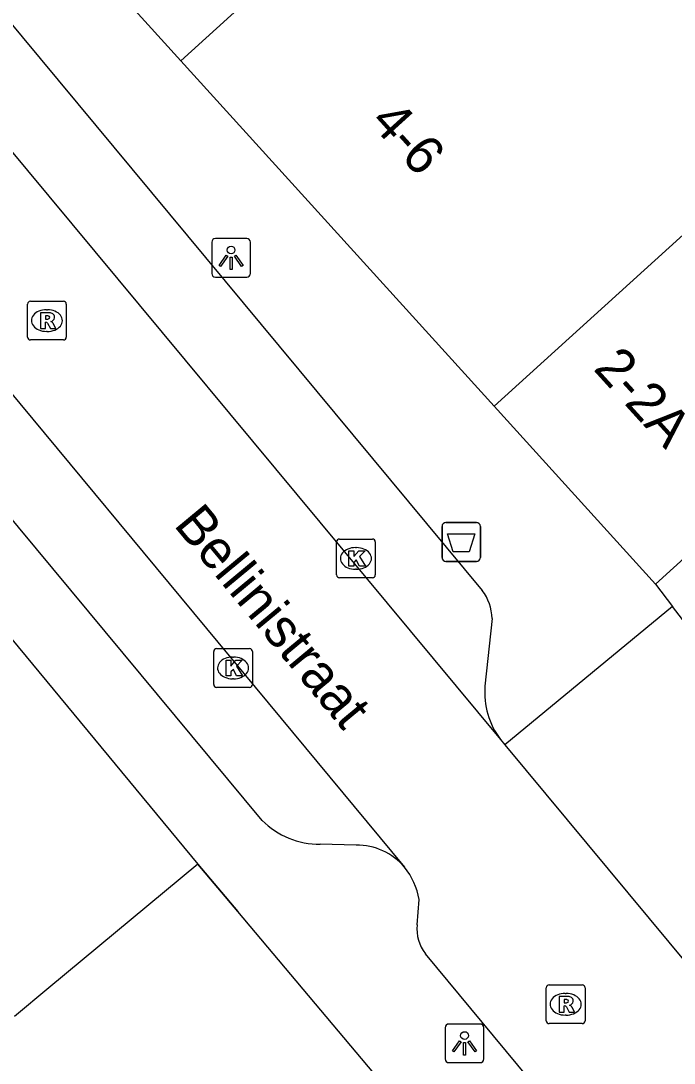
# Model space of a CAD drawing. Extents: x 159040 to 160094, y 381214 to 382518.
# Drawn here: x 159708.45 to 159725.32, y 381946.16 to 381973.07 of the extents above; entities that cross this region are included whole.
import ezdxf

# ---------------------------------------------------------------- set-up
doc = ezdxf.new("R2010")
doc.units = 0
for name, color, linetype in [('IMGEO_Afvalbak', 7, 'Continuous'), ('IMGEO_Kolk', 7, 'Continuous'), ('IMGEO_Lichtpunt', 7, 'Continuous'), ('IMGEO_Muur', 7, 'Continuous'), ('IMGEO_Openbare_ruimte_label', 7, 'Continuous'), ('IMGEO_Pand', 7, 'Continuous'), ('IMGEO_Pand_nummerreeks', 7, 'Continuous'), ('IMGEO_Rijbaan_lokaal_open', 7, 'Continuous'), ('IMGEO_Rioolput', 7, 'Continuous'), ('IMGEO_Voetpad_open', 7, 'Continuous')]:
    doc.layers.add(name, color=color, linetype=linetype)

msp = doc.modelspace()

# ---------------------------------------------------------------- linework, layer by layer
at = {"layer": 'IMGEO_Afvalbak'}
for p, q in [((159719.328, 381959.216), (159719.328, 381960.016)), ((159719.328, 381960.016), (159719.328, 381959.216)), ((159719.428, 381960.116), (159720.218, 381960.116)), ((159720.218, 381960.116), (159719.428, 381960.116)), ((159720.318, 381960.016), (159720.318, 381959.216)), ((159720.318, 381959.216), (159720.318, 381960.016)), ((159720.218, 381959.116), (159719.428, 381959.116)), ((159719.428, 381959.116), (159720.218, 381959.116))]:
    msp.add_line(p, q, dxfattribs=at)
msp.add_lwpolyline([(159719.471, 381959.83), (159720.175, 381959.83), (159720.026, 381959.36), (159719.62, 381959.36), (159719.471, 381959.83)], dxfattribs=at)
for centre, start, end in [((159719.428, 381960.016), 90, 180), ((159719.428, 381960.016), 90, 180), ((159720.218, 381960.016), 0, 90), ((159720.218, 381960.016), 360, 90), ((159719.428, 381959.216), 180, 270), ((159719.428, 381959.216), 180, 270), ((159720.218, 381959.216), 270, 0), ((159720.218, 381959.216), 270, 0)]:
    msp.add_arc(centre, 0.1, start, end, dxfattribs=at)
at = {"layer": 'IMGEO_Kolk'}
for p, q in [((159716.604, 381958.765), (159716.604, 381959.617)), ((159716.679, 381959.691), (159717.531, 381959.691)), ((159717.092, 381959.471), (159717.117, 381959.471)), ((159717.605, 381959.617), (159717.605, 381958.765)), ((159717.115, 381958.911), (159717.09, 381958.911)), ((159717.531, 381958.691), (159716.679, 381958.691)), ((159713.43, 381955.938), (159713.43, 381956.79)), ((159713.505, 381956.864), (159714.357, 381956.864)), ((159714.431, 381956.79), (159714.431, 381955.938)), ((159713.918, 381956.644), (159713.943, 381956.644)), ((159713.941, 381956.084), (159713.916, 381956.084)), ((159714.357, 381955.864), (159713.505, 381955.864))]:
    msp.add_line(p, q, dxfattribs=at)
for points in [[(159716.604, 381958.765), (159716.604, 381959.617)], [(159716.679, 381959.691), (159717.531, 381959.691)], [(159717.605, 381959.617), (159717.605, 381958.765)], [(159716.925, 381959.391), (159717.048, 381959.391), (159717.048, 381959.24), (159717.178, 381959.391), (159717.342, 381959.391), (159717.196, 381959.24), (159717.349, 381958.991), (159717.197, 381958.991), (159717.112, 381959.155), (159717.048, 381959.088), (159717.048, 381958.991), (159716.925, 381958.991), (159716.925, 381959.391)], [(159717.531, 381958.691), (159716.679, 381958.691)], [(159713.43, 381955.938), (159713.43, 381956.79)], [(159713.505, 381956.864), (159714.357, 381956.864)], [(159714.431, 381956.79), (159714.431, 381955.938)], [(159713.751, 381956.564), (159713.874, 381956.564), (159713.874, 381956.413), (159714.004, 381956.564), (159714.168, 381956.564), (159714.022, 381956.413), (159714.175, 381956.164), (159714.023, 381956.164), (159713.938, 381956.328), (159713.874, 381956.261), (159713.874, 381956.164), (159713.751, 381956.164), (159713.751, 381956.564)], [(159714.357, 381955.864), (159713.505, 381955.864)]]:
    msp.add_lwpolyline(points, dxfattribs=at)
for centre, start, end in [((159716.681, 381959.615), 91.552, 178.448), ((159716.681, 381959.615), 91.552, 178.448), ((159717.529, 381959.615), 1.552, 88.448), ((159717.529, 381959.615), 1.552, 88.448), ((159716.681, 381958.767), 181.552, 268.448), ((159716.681, 381958.767), 181.552, 268.448), ((159717.529, 381958.767), 271.552, 358.448), ((159717.529, 381958.767), 271.552, 358.448), ((159713.507, 381956.788), 91.552, 178.448), ((159713.507, 381956.788), 91.552, 178.448), ((159714.355, 381956.788), 1.552, 88.448), ((159714.355, 381956.788), 1.552, 88.448), ((159713.507, 381955.94), 181.552, 268.448), ((159713.507, 381955.94), 181.552, 268.448), ((159714.355, 381955.94), 271.552, 358.448), ((159714.355, 381955.94), 271.552, 358.448)]:
    msp.add_arc(centre, 0.0765, start, end, dxfattribs=at)
for centre, major_axis, ratio, start_param, end_param in [((159717.091, 381959.191), (-0.387, 0.002), 0.722429, 4.712389, 7.853982), ((159717.116, 381959.191), (-0.39, 0.002), 0.717154, 1.570796, 4.712389), ((159713.917, 381956.364), (-0.387, 0.002), 0.722429, 4.712389, 7.853982), ((159713.942, 381956.364), (-0.39, 0.002), 0.717154, 1.570796, 4.712389)]:
    msp.add_ellipse(centre, major_axis=major_axis, ratio=ratio, start_param=start_param, end_param=end_param, dxfattribs=at)
at = {"layer": 'IMGEO_Lichtpunt'}
for p, q in [((159713.381, 381967.354), (159713.381, 381966.547)), ((159713.381, 381967.354), (159713.381, 381966.547)), ((159714.283, 381967.449), (159713.475, 381967.449)), ((159714.283, 381967.449), (159713.475, 381967.449)), ((159714.377, 381966.547), (159714.377, 381967.354)), ((159714.377, 381966.547), (159714.377, 381967.354)), ((159713.475, 381966.453), (159714.283, 381966.453)), ((159713.475, 381966.453), (159714.283, 381966.453)), ((159719.41, 381947.079), (159719.41, 381946.272)), ((159719.41, 381947.079), (159719.41, 381946.272)), ((159720.312, 381947.174), (159719.504, 381947.174)), ((159720.312, 381947.174), (159719.504, 381947.174)), ((159720.406, 381946.272), (159720.406, 381947.079)), ((159720.406, 381946.272), (159720.406, 381947.079)), ((159719.504, 381946.178), (159720.312, 381946.178)), ((159719.504, 381946.178), (159720.312, 381946.178))]:
    msp.add_line(p, q, dxfattribs=at)
for points in [[(159713.755, 381967.018), (159713.794, 381966.99), (159713.606, 381966.728), (159713.568, 381966.755), (159713.755, 381967.018)], [(159713.967, 381966.99), (159714.005, 381967.017), (159714.192, 381966.755), (159714.153, 381966.727), (159713.967, 381966.99)], [(159713.857, 381966.97), (159713.904, 381966.97), (159713.904, 381966.648), (159713.857, 381966.648), (159713.857, 381966.97)], [(159719.784, 381946.743), (159719.823, 381946.715), (159719.635, 381946.453), (159719.597, 381946.48), (159719.784, 381946.743)], [(159719.886, 381946.695), (159719.933, 381946.695), (159719.933, 381946.373), (159719.886, 381946.373), (159719.886, 381946.695)], [(159719.996, 381946.715), (159720.034, 381946.742), (159720.221, 381946.48), (159720.182, 381946.452), (159719.996, 381946.715)]]:
    msp.add_lwpolyline(points, dxfattribs=at)
for centre in [(159713.88, 381967.152), (159719.909, 381946.877)]:
    msp.add_circle(centre, 0.0994, dxfattribs=at)
for centre, start, end in [((159713.475, 381967.354), 90, 180), ((159713.475, 381967.354), 90, 180), ((159714.283, 381967.354), 0, 90), ((159714.283, 381967.354), 0, 90), ((159713.475, 381966.547), 180, 270), ((159713.475, 381966.547), 180, 270), ((159714.283, 381966.547), 270, 0), ((159714.283, 381966.547), 270, 360), ((159719.504, 381947.079), 90, 180), ((159719.504, 381947.079), 90, 180), ((159720.312, 381947.079), 0, 90), ((159720.312, 381947.079), 0, 90), ((159719.504, 381946.272), 180, 270), ((159719.504, 381946.272), 180, 270), ((159720.312, 381946.272), 270, 0), ((159720.312, 381946.272), 270, 360)]:
    msp.add_arc(centre, 0.0946, start, end, dxfattribs=at)
at = {"layer": 'IMGEO_Muur'}
msp.add_lwpolyline([(159713.024, 381951.3), (159714.054, 381950.076)], dxfattribs=at)
at = {"layer": 'IMGEO_Pand'}
for points in [[(159712.586, 381972.039), (159724.754, 381983.078)], [(159712.586, 381972.039), (159708.616, 381976.415)], [(159732.848, 381974.16), (159720.678, 381963.119)], [(159720.678, 381963.119), (159712.586, 381972.039)], [(159736.75, 381969.86), (159737.013, 381969.57), (159724.842, 381958.529)], [(159724.842, 381958.529), (159720.678, 381963.119)], [(159707.671, 381957.755), (159713.024, 381951.3)], [(159713.024, 381951.3), (159709.176, 381948.109), (159708.282, 381947.367)]]:
    msp.add_lwpolyline(points, dxfattribs=at)
at = {"layer": 'IMGEO_Rijbaan_lokaal_open'}
for points in [[(159705.683, 381972.724), (159720.837, 381954.517)], [(159702.968, 381969.751), (159718.361, 381951.223)], [(159720.837, 381954.517), (159720.952, 381954.379)], [(159720.952, 381954.379), (159725.738, 381948.627)], [(159718.686, 381949.734), (159718.738, 381950.385)], [(159734.047, 381930.71), (159725.155, 381941.466), (159722.751, 381944.348), (159718.902, 381948.988)]]:
    msp.add_lwpolyline(points, dxfattribs=at)
for centre, radius, start, end in [((159716.935, 381950.078), 1.829, 9.6761, 38.768), ((159719.683, 381949.618), 1.004, 173.3876, 218.9085)]:
    msp.add_arc(centre, radius, start, end, dxfattribs=at)
at = {"layer": 'IMGEO_Rioolput'}
for p, q in [((159708.622, 381964.904), (159708.622, 381965.756)), ((159708.697, 381965.83), (159709.549, 381965.83)), ((159709.623, 381965.756), (159709.623, 381964.904)), ((159709.11, 381965.61), (159709.135, 381965.61)), ((159709.549, 381964.83), (159708.697, 381964.83)), ((159709.133, 381965.05), (159709.108, 381965.05)), ((159722.096, 381948.184), (159722.948, 381948.184)), ((159722.021, 381947.258), (159722.021, 381948.11)), ((159722.509, 381947.964), (159722.534, 381947.964)), ((159723.022, 381948.11), (159723.022, 381947.258)), ((159722.532, 381947.404), (159722.507, 381947.404)), ((159722.948, 381947.184), (159722.096, 381947.184))]:
    msp.add_line(p, q, dxfattribs=at)
for points in [[(159708.622, 381964.904), (159708.622, 381965.756)], [(159708.697, 381965.83), (159709.549, 381965.83)], [(159709.623, 381965.756), (159709.623, 381964.904)], [(159709.211, 381965.528), (159708.959, 381965.53), (159708.959, 381965.13)], [(159709.137, 381965.449), (159709.083, 381965.449), (159709.083, 381965.368)], [(159709.083, 381965.368), (159709.135, 381965.368)], [(159708.959, 381965.13), (159709.083, 381965.13), (159709.083, 381965.292), (159709.094, 381965.292)], [(159709.141, 381965.263), (159709.212, 381965.13), (159709.352, 381965.13), (159709.287, 381965.256)], [(159709.549, 381964.83), (159708.697, 381964.83)], [(159722.096, 381948.184), (159722.948, 381948.184)], [(159722.021, 381947.258), (159722.021, 381948.11)], [(159722.61, 381947.882), (159722.358, 381947.884), (159722.358, 381947.484)], [(159723.022, 381948.11), (159723.022, 381947.258)], [(159722.358, 381947.484), (159722.482, 381947.484), (159722.482, 381947.646), (159722.493, 381947.646)], [(159722.536, 381947.803), (159722.482, 381947.803), (159722.482, 381947.722)], [(159722.482, 381947.722), (159722.534, 381947.722)], [(159722.54, 381947.617), (159722.611, 381947.484), (159722.751, 381947.484), (159722.686, 381947.61)], [(159722.948, 381947.184), (159722.096, 381947.184)]]:
    msp.add_lwpolyline(points, dxfattribs=at)
for centre, radius, start, end in [((159708.699, 381965.754), 0.0765, 91.552, 178.448), ((159708.699, 381965.754), 0.0765, 91.552, 178.448), ((159709.547, 381965.754), 0.0765, 1.552, 88.448), ((159709.547, 381965.754), 0.0765, 1.552, 88.448), ((159709.119, 381965.557), 0.19, 274.7715, 282.9687), ((159709.143, 381965.353), 0.0964, 77.0061, 93.1865), ((159709.157, 381965.41), 0.0378, 276.6634, 79.6772), ((159709.21, 381965.418), 0.109, 350.3612, 89.416), ((159709.208, 381965.418), 0.112, 277.5842, 350.9817), ((159709.093, 381965.239), 0.0533, 26.0293, 88.6989), ((159709.192, 381965.203), 0.108, 29.5134, 73.7905), ((159708.699, 381964.906), 0.0765, 181.552, 268.448), ((159708.699, 381964.906), 0.0765, 181.552, 268.448), ((159709.547, 381964.906), 0.0765, 271.552, 358.448), ((159709.547, 381964.906), 0.0765, 271.552, 358.448), ((159722.098, 381948.108), 0.0765, 91.552, 178.448), ((159722.098, 381948.108), 0.0765, 91.552, 178.448), ((159722.946, 381948.108), 0.0765, 1.552, 88.448), ((159722.946, 381948.108), 0.0765, 1.552, 88.448), ((159722.609, 381947.772), 0.109, 350.3612, 89.416), ((159722.492, 381947.593), 0.0533, 26.0293, 88.6989), ((159722.518, 381947.911), 0.19, 274.7715, 282.9687), ((159722.542, 381947.707), 0.0964, 77.0061, 93.1865), ((159722.556, 381947.764), 0.0378, 276.6634, 79.6772), ((159722.607, 381947.772), 0.112, 277.5842, 350.9817), ((159722.591, 381947.557), 0.108, 29.5134, 73.7905), ((159722.098, 381947.26), 0.0765, 181.552, 268.448), ((159722.098, 381947.26), 0.0765, 181.552, 268.448), ((159722.946, 381947.26), 0.0765, 271.552, 358.448), ((159722.946, 381947.26), 0.0765, 271.552, 358.448)]:
    msp.add_arc(centre, radius, start, end, dxfattribs=at)
for centre, major_axis, ratio, start_param, end_param in [((159709.109, 381965.33), (-0.387, 0.002), 0.722429, 4.712389, 7.853982), ((159709.134, 381965.33), (-0.39, 0.002), 0.717154, 1.570796, 4.712389), ((159722.508, 381947.684), (-0.387, 0.002), 0.722429, 4.712389, 7.853982), ((159722.533, 381947.684), (-0.39, 0.002), 0.717154, 1.570796, 4.712389)]:
    msp.add_ellipse(centre, major_axis=major_axis, ratio=ratio, start_param=start_param, end_param=end_param, dxfattribs=at)
at = {"layer": 'IMGEO_Voetpad_open'}
for points in [[(159706.568, 381974.955), (159720.369, 381958.364)], [(159714.681, 381952.43), (159703.439, 381965.942)], [(159724.842, 381958.529), (159725.283, 381957.951)], [(159725.283, 381957.951), (159720.952, 381954.379)], [(159725.88, 381957.169), (159725.283, 381957.951)], [(159720.624, 381957.641), (159720.436, 381955.893)], [(159717.109, 381951.789), (159716.183, 381951.813)], [(159717.568, 381945.902), (159714.054, 381950.076), (159713.024, 381951.3)]]:
    msp.add_lwpolyline(points, dxfattribs=at)
for centre, radius, start, end in [((159719.346, 381957.597), 1.278, 1.9783, 36.8769), ((159722.444, 381955.732), 2.014, 175.4048, 217.09), ((159716.17, 381953.919), 2.106, 224.9949, 270.3408), ((159717.129, 381950.167), 1.623, 40.6246, 90.7222)]:
    msp.add_arc(centre, radius, start, end, dxfattribs=at)

# ---------------------------------------------------------------- texts
at = {"layer": 'IMGEO_Openbare_ruimte_label'}
msp.add_text('Bellinistraat', height=1, rotation=309.6442, dxfattribs=at).set_placement((159712.377, 381960.05))
at = {"layer": 'IMGEO_Pand_nummerreeks'}
for s, p in [('4-6', (159717.441, 381970.438)), ('2-2A', (159723.214, 381964.076))]:
    msp.add_text(s, height=1, rotation=312.2139, dxfattribs=at).set_placement(p)

doc.saveas('drawing.dxf')
